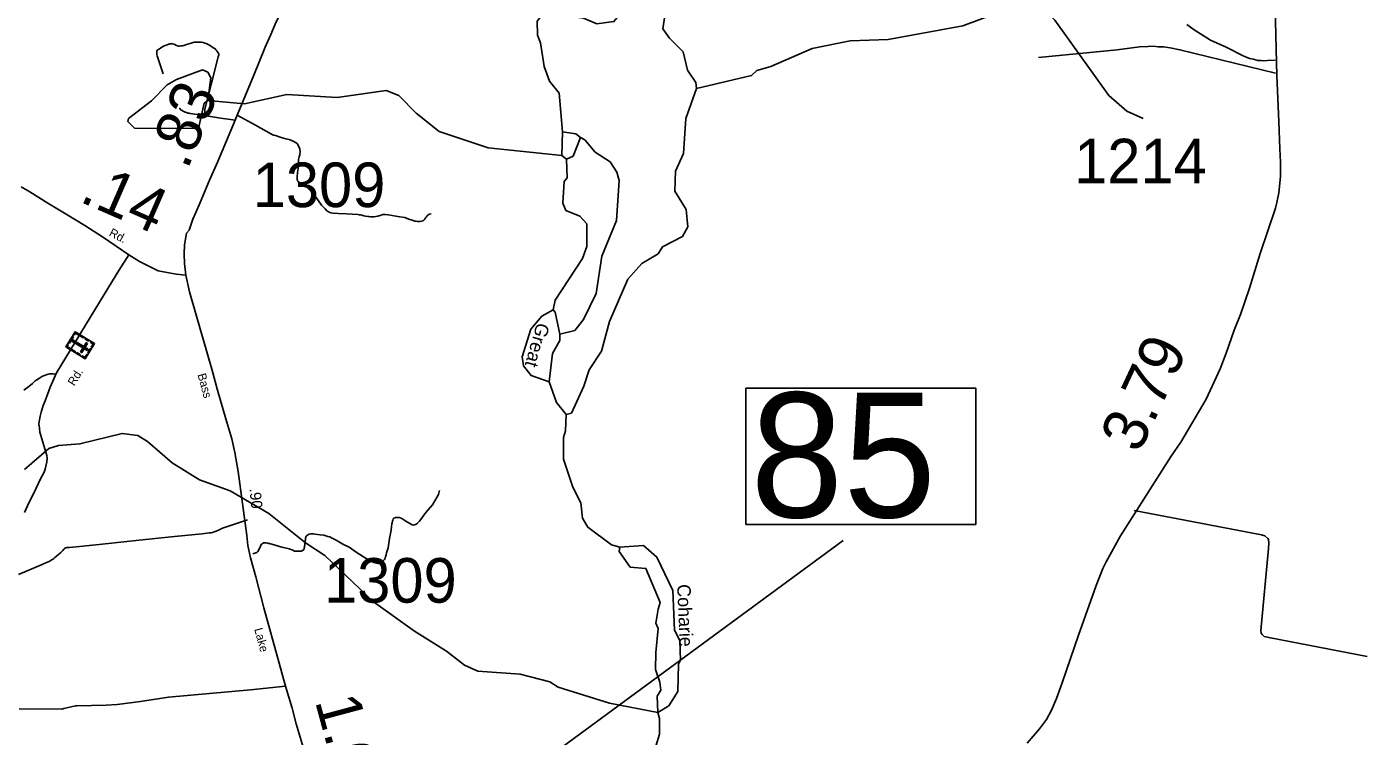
# Model space of a CAD drawing. Extents: x 2093524 to 2270757, y 289120 to 570408.
# Drawn here: x 2177691 to 2192721, y 429996 to 437955 of the extents above; entities that cross this region are included whole.
import ezdxf

# ---------------------------------------------------------------- set-up
doc = ezdxf.new("R2010")
doc.units = 0
for name, color, linetype in [('Exist Cultural Cemetery CELL', 7, 'Continuous'), ('Exist Hydrographic Creek Single Shore', 7, 'Continuous'), ('Exist Hydrographic Creek Single Shore Label', 7, 'Continuous'), ('Exist Hydrographic Lake Shore', 7, 'Continuous'), ('Exist Hydrographic Misc Water Feature', 7, 'Continuous'), ('Exist Road Non-System Type 51', 7, 'Continuous'), ('Exist Road Secondary Mileage Hundredths English Label', 7, 'Continuous'), ('Exist Road Secondary Structure Standard Bridge Number Label', 7, 'Continuous'), ('Exist Road Secondary Type 51 Attributed', 7, 'Continuous'), ('Exist Road Secondary Type 51 Label', 7, 'Continuous'), ('Exist Road Secondary Type 51 Number Label', 7, 'Continuous')]:
    doc.layers.add(name, color=color, linetype=linetype)

msp = doc.modelspace()

# ---------------------------------------------------------------- linework, layer by layer
at = {"layer": 'Exist Cultural Cemetery CELL'}
for points in [[(2178450, 434400), (2178346, 434230), (2178129, 434363), (2178233, 434533)], [(2178146, 434391), (2178156, 434385), (2178145, 434367), (2178179, 434346), (2178173, 434336), (2178129, 434363)], [(2178213, 434478), (2178168, 434406), (2178159, 434412), (2178203, 434484)], [(2178368, 434322), (2178378, 434338), (2178205, 434444), (2178195, 434428)], [(2178216, 434505), (2178225, 434499), (2178237, 434518), (2178271, 434497), (2178277, 434506), (2178233, 434533)], [(2178293, 434497), (2178329, 434474), (2178324, 434464), (2178287, 434487)], [(2178371, 434401), (2178355, 434411), (2178293, 434310), (2178309, 434300)], [(2178350, 434462), (2178387, 434439), (2178381, 434429), (2178344, 434452)], [(2178413, 434423), (2178407, 434413), (2178435, 434396), (2178413, 434362), (2178423, 434356), (2178450, 434400)], [(2178197, 434335), (2178233, 434313), (2178228, 434303), (2178191, 434326)], [(2178253, 434301), (2178290, 434278), (2178284, 434268), (2178247, 434291)], [(2178309, 434253), (2178315, 434263), (2178343, 434246), (2178364, 434280), (2178373, 434275), (2178346, 434230)], [(2178411, 434337), (2178384, 434293), (2178375, 434299), (2178402, 434343)]]:
    msp.add_lwpolyline(points, close=True, dxfattribs=at)
at = {"layer": 'Exist Hydrographic Creek Single Shore'}
for q in [(2183697, 436778), (2182865, 436598)]:
    msp.add_line((2183690, 436513), q, dxfattribs=at)
for points in [[(2183697, 436778), (2183662, 437212), (2183553, 437345), (2183493, 437511), (2183450, 437777), (2183416, 437860), (2183415, 438017), (2183457, 438076), (2183548, 438110), (2183932, 438053), (2184082, 437988), (2184274, 438013), (2184331, 438081), (2184356, 438231), (2184330, 438347), (2184263, 438440), (2184270, 438574), (2184312, 438655), (2184418, 439057), (2184732, 439392), (2184824, 439409)], [(2182865, 436598), (2182315, 436780), (2182055, 436985), (2181863, 437186), (2181721, 437241), (2181171, 437163), (2180605, 437194), (2180130, 437092), (2179722, 437130)], [(2183592, 434780), (2183616, 434887), (2183922, 435357), (2183971, 435490), (2183970, 435746), (2183894, 435830), (2183736, 435895), (2183702, 435978), (2183717, 436220), (2183750, 436262), (2183741, 436469)], [(2183547, 433970), (2183346, 434043), (2183262, 434153), (2183245, 434252), (2183343, 434561), (2183467, 434710), (2183592, 434780)], [(2183740, 433605), (2183631, 433739), (2183547, 433970)], [(2184340, 432117), (2184248, 432142), (2183981, 432341), (2183922, 432441), (2183904, 432615), (2183812, 432791), (2183710, 433104), (2183708, 433347), (2183733, 433422), (2183740, 433605)], [(2184744, 429885), (2184785, 430019), (2184784, 430196), (2184767, 430262)]]:
    msp.add_lwpolyline(points, dxfattribs=at)
at = {"layer": 'Exist Hydrographic Lake Shore'}
for points in [[(2184767, 430262), (2184892, 430338), (2184991, 430497), (2184997, 430805), (2185022, 430847), (2185012, 431071), (2184953, 431187), (2184934, 431630), (2184757, 432004), (2184606, 432135), (2184340, 432117)], [(2184767, 430262), (2184758, 430446), (2184799, 430511), (2184790, 430603), (2184739, 430745), (2184746, 430935), (2184770, 431204), (2184745, 431263), (2184769, 431420), (2184793, 431495), (2184633, 431879), (2184458, 431892), (2184332, 432068), (2184340, 432117)]]:
    msp.add_lwpolyline(points, dxfattribs=at)
at = {"layer": 'Exist Hydrographic Misc Water Feature'}
msp.add_line((2183741, 436469), (2183690, 436513), dxfattribs=at)
for points in [[(2185202, 437263), (2185194, 437329), (2185101, 437469), (2185050, 437676), (2184899, 437827), (2184824, 437933), (2184856, 438152), (2184862, 438510)], [(2190209, 436927), (2190025, 437009), (2189824, 437184), (2189218, 438029), (2189076, 438180), (2188967, 438211), (2188701, 438158), (2188186, 437965), (2187348, 437814)], [(2185876, 437466), (2186034, 437509), (2186499, 437710), (2186924, 437796), (2187348, 437814)], [(2179722, 437130), (2179754, 437382), (2179720, 437448), (2179662, 437472), (2179371, 437363), (2179263, 437303), (2179089, 437126), (2178832, 436925), (2178824, 436892), (2178899, 436818), (2179615, 436814), (2179681, 437098), (2179722, 437130)], [(2185202, 437263), (2185818, 437408), (2185876, 437466)], [(2183740, 433605), (2183798, 433621), (2183938, 433923), (2183996, 434106), (2184136, 434316), (2184226, 434649), (2184431, 435124), (2184589, 435301), (2184771, 435409), (2184821, 435486), (2185045, 435603), (2185103, 435710), (2185085, 435904), (2184959, 436110), (2184966, 436336), (2185056, 436535), (2185079, 436928), (2185202, 437263)], [(2183669, 434506), (2183835, 434548), (2183934, 434671), (2184074, 434963), (2184138, 435382), (2184303, 435782), (2184334, 436231), (2184308, 436323), (2184232, 436440), (2184065, 436548), (2183948, 436688), (2183898, 436712)], [(2183898, 436712), (2183847, 436756), (2183697, 436778)], [(2183741, 436469), (2183816, 436504), (2183898, 436712)], [(2183669, 434506), (2183617, 434753), (2183592, 434780)], [(2183547, 433970), (2183586, 434288), (2183669, 434437), (2183669, 434506)], [(2183557, 430605), (2183224, 430693), (2182749, 430726), (2182598, 430791), (2182397, 430949), (2182038, 431173), (2181578, 431503), (2181034, 432023), (2180816, 432165), (2180406, 432495), (2179972, 432749), (2179629, 432874), (2179320, 433064), (2179044, 433302), (2178935, 433370), (2178760, 433393), (2178286, 433275), (2178045, 433257), (2177936, 433223), (2177663, 432989)], [(2184767, 430262), (2184225, 430368), (2183649, 430547), (2183557, 430605)]]:
    msp.add_lwpolyline(points, dxfattribs=at)
at = {"layer": 'Exist Road Non-System Type 51'}
msp.add_line((2182306, 432707), (2182320, 432751), dxfattribs=at)
for points in [[(2190699, 437980), (2190783, 437923), (2190964, 437804), (2191141, 437725), (2191331, 437631), (2191402, 437601), (2191446, 437591), (2191496, 437578), (2191530, 437578), (2191560, 437572), (2191604, 437577), (2191691, 437581)], [(2179685, 436959), (2179687, 437029), (2179689, 437045), (2179763, 437323), (2179837, 437620), (2179841, 437630), (2179843, 437636), (2179843, 437644), (2179839, 437656), (2179835, 437664), (2179827, 437678), (2179821, 437686), (2179811, 437696), (2179803, 437708), (2179791, 437715), (2179781, 437721), (2179763, 437735), (2179733, 437751), (2179701, 437767), (2179687, 437773), (2179669, 437779), (2179650, 437782), (2179626, 437782), (2179617, 437783), (2179592, 437784), (2179566, 437782), (2179533, 437772), (2179481, 437758), (2179453, 437747), (2179435, 437742), (2179419, 437741), (2179401, 437737), (2179389, 437739), (2179383, 437741), (2179371, 437747), (2179349, 437755), (2179339, 437761), (2179325, 437763), (2179317, 437765), (2179307, 437767), (2179299, 437765), (2179289, 437762), (2179281, 437760), (2179265, 437754), (2179225, 437738), (2179193, 437720), (2179175, 437706), (2179157, 437696), (2179153, 437690), (2179147, 437682), (2179147, 437674), (2179147, 437664), (2179148, 437654), (2179149, 437644), (2179154, 437628), (2179219, 437426)], [(2189034, 437609), (2189918, 437695), (2190167, 437729), (2190265, 437733), (2190323, 437738), (2190379, 437732), (2190439, 437729), (2190511, 437719), (2190621, 437698), (2191694, 437435)], [(2179685, 436959), (2179523, 436984), (2179511, 436986), (2179495, 436988), (2179481, 436992), (2179465, 436998), (2179453, 437006), (2179443, 437010), (2179427, 437020), (2179417, 437024), (2179405, 437040), (2179409, 437035)], [(2180027, 436907), (2179841, 436934), (2179685, 436959)], [(2180051, 436963), (2180255, 436852), (2180436, 436749), (2180456, 436739), (2180480, 436734), (2180544, 436714), (2180596, 436700), (2180634, 436689), (2180684, 436667), (2180721, 436645), (2180743, 436603), (2180751, 436581), (2180755, 436549), (2180753, 436533), (2180751, 436519), (2180747, 436507), (2180745, 436495), (2180741, 436481), (2180737, 436465), (2180736, 436447), (2180736, 436417), (2180732, 436393), (2180732, 436365), (2180728, 436321), (2180723, 436267), (2180723, 436243), (2180725, 436233), (2180727, 436227), (2180729, 436223), (2180731, 436221), (2180749, 436209), (2180767, 436199), (2180787, 436190), (2180825, 436166), (2180855, 436134), (2180888, 436098), (2180922, 436060), (2180942, 436028), (2180960, 436003), (2180994, 435955), (2181015, 435937), (2181037, 435911), (2181051, 435895), (2181059, 435887), (2181069, 435881), (2181083, 435875), (2181101, 435869), (2181127, 435866), (2181181, 435862), (2181277, 435856), (2181401, 435849), (2181419, 435847), (2181431, 435847), (2181447, 435841), (2181471, 435835), (2181489, 435832), (2181513, 435828), (2181525, 435826), (2181549, 435822), (2181567, 435822), (2181583, 435824), (2181627, 435832), (2181663, 435840), (2181683, 435849), (2181712, 435851), (2181746, 435845), (2181829, 435832), (2181873, 435822), (2181929, 435814), (2181975, 435798), (2182013, 435785), (2182043, 435775), (2182057, 435773), (2182075, 435769), (2182093, 435769), (2182101, 435771), (2182131, 435779), (2182143, 435785), (2182153, 435798), (2182161, 435811), (2182168, 435821), (2182181, 435836), (2182189, 435841), (2182202, 435854), (2182226, 435858)], [(2178016, 434059), (2177986, 434063), (2177970, 434061), (2177956, 434060), (2177944, 434060), (2177932, 434058), (2177918, 434054), (2177902, 434048), (2177888, 434042), (2177868, 434034), (2177856, 434028), (2177832, 434012), (2177803, 433996), (2177785, 433982), (2177753, 433953), (2177713, 433919), (2177659, 433877)], [(2180227, 432042), (2180259, 432052), (2180269, 432058), (2180280, 432068), (2180288, 432080), (2180294, 432092), (2180302, 432109), (2180310, 432128), (2180320, 432145), (2180326, 432150), (2180332, 432158), (2180340, 432161), (2180350, 432165), (2180364, 432167), (2180374, 432165), (2180390, 432161), (2180400, 432159), (2180414, 432157), (2180474, 432139), (2180552, 432118), (2180632, 432098), (2180672, 432082), (2180694, 432072), (2180708, 432071), (2180732, 432071), (2180768, 432071), (2180784, 432079), (2180796, 432089), (2180800, 432095), (2180802, 432109), (2180804, 432115), (2180814, 432209), (2180817, 432219), (2180819, 432227), (2180821, 432233), (2180823, 432241), (2180829, 432247), (2180837, 432253), (2180851, 432259), (2180857, 432261), (2180873, 432265), (2180887, 432266), (2180905, 432266), (2180923, 432264), (2180949, 432260), (2180981, 432256), (2181021, 432252), (2181067, 432237), (2181087, 432233), (2181107, 432223), (2181159, 432195), (2181236, 432152), (2181304, 432116), (2181396, 432053), (2181498, 431991), (2181583, 431944), (2181611, 431938), (2181631, 431934), (2181643, 431934), (2181655, 431938), (2181669, 431944), (2181679, 431954), (2181688, 431964), (2181700, 431978), (2181708, 431992), (2181714, 432008), (2181720, 432030), (2181724, 432052), (2181742, 432108), (2181759, 432215), (2181775, 432309), (2181782, 432349), (2181784, 432379), (2181788, 432390), (2181790, 432408), (2181794, 432421), (2181800, 432433), (2181808, 432441), (2181818, 432447), (2181826, 432449), (2181842, 432451), (2181852, 432451), (2181866, 432449), (2181876, 432445), (2181896, 432437), (2181942, 432407), (2181984, 432384), (2182006, 432372), (2182014, 432366), (2182028, 432364), (2182040, 432368), (2182048, 432370), (2182058, 432374), (2182068, 432384), (2182078, 432392), (2182096, 432410), (2182165, 432505), (2182239, 432591), (2182294, 432683), (2182306, 432707)], [(2190107, 432528), (2191536, 432256), (2191572, 432242), (2191609, 432215), (2191615, 432201), (2191617, 432161), (2191613, 432103), (2191530, 431183), (2191532, 431153), (2191542, 431135), (2191568, 431115), (2191584, 431111), (2191636, 431099), (2192721, 430891)], [(2180167, 432422), (2179987, 432364), (2179885, 432330), (2179863, 432320), (2179839, 432306), (2179815, 432296), (2179793, 432288), (2179773, 432281), (2179755, 432277), (2179735, 432277), (2179709, 432273), (2179658, 432267), (2179348, 432235), (2178950, 432195), (2178501, 432148), (2178171, 432112), (2178161, 432112), (2178149, 432112), (2178139, 432112), (2178129, 432110), (2178125, 432108), (2178115, 432102), (2178105, 432094), (2178093, 432080), (2178073, 432058), (2178050, 432040), (2178025, 432017), (2178004, 432000), (2177992, 431989), (2177980, 431979), (2177966, 431973), (2177948, 431961), (2177932, 431953), (2177912, 431945), (2177862, 431923), (2177597, 431809)]]:
    msp.add_lwpolyline(points, dxfattribs=at)
at = {"layer": 'Exist Road Secondary Structure Standard Bridge Number Label'}
msp.add_lwpolyline([(2185755, 433901), (2188332, 433901), (2188332, 432372), (2185755, 432372)], close=True, dxfattribs=at)
msp.add_lwpolyline([(2183326, 426341), (2183005, 429368), (2186847, 432191)], dxfattribs=at)
at = {"layer": 'Exist Road Secondary Type 51 Attributed'}
for points in [[(2179475, 435168), (2179460, 435298), (2179455, 435407), (2179460, 435507), (2179482, 435641), (2179513, 435674), (2179532, 435739), (2179552, 435795), (2179585, 435871), (2179633, 435983), (2179741, 436236), (2179832, 436444), (2180027, 436907), (2180051, 436963), (2180230, 437394), (2180365, 437725), (2180426, 437869), (2180487, 438011), (2180566, 438159), (2180655, 438320), (2180691, 438384), (2180889, 438741), (2181138, 439189)], [(2188910, 429917), (2189047, 430078), (2189124, 430184), (2189181, 430288), (2189238, 430419), (2189301, 430593), (2189393, 430868), (2189484, 431130), (2189682, 431685), (2189758, 431876), (2189795, 431952), (2189955, 432243), (2190525, 433137), (2190630, 433293), (2190915, 433779), (2191072, 434116), (2191141, 434292), (2191231, 434553), (2191300, 434729), (2191400, 435024), (2191521, 435411), (2191694, 435921), (2191707, 435985), (2191732, 436092), (2191749, 436274), (2191748, 436438), (2191743, 436586), (2191729, 436893), (2191707, 437409), (2191704, 437555), (2191698, 437861), (2191690, 438181)], [(2178836, 435398), (2178541, 435599), (2178341, 435726), (2178132, 435853), (2177927, 435976), (2177723, 436102), (2177629, 436158)], [(2177663, 432505), (2177712, 432614), (2177774, 432730), (2177845, 432882), (2177884, 432960), (2177896, 432992), (2177916, 433073), (2177919, 433117), (2177917, 433146), (2177838, 433406), (2177832, 433452), (2177827, 433500), (2177833, 433544), (2177841, 433586), (2177853, 433632), (2177874, 433706), (2177898, 433758), (2177951, 433912), (2178022, 434073), (2178612, 435036), (2178723, 435220), (2178836, 435398)], [(2179475, 435168), (2179366, 435178), (2179165, 435218), (2178954, 435321), (2178836, 435398)], [(2180593, 430557), (2180521, 430817), (2180350, 431436), (2180260, 431785), (2180200, 431998), (2180171, 432134), (2180157, 432247), (2180062, 432966), (2180024, 433177), (2179989, 433331), (2179924, 433557), (2179828, 433879), (2179766, 434113), (2179669, 434450), (2179593, 434708), (2179515, 434983), (2179475, 435168)], [(2180593, 430557), (2180199, 430517), (2179280, 430435), (2178966, 430384), (2178705, 430352), (2178581, 430343), (2178253, 430335), (2178235, 430335), (2178107, 430305), (2178083, 430298), (2177605, 430302)], [(2181117, 428688), (2181094, 428800), (2181053, 428960), (2181010, 429120), (2180872, 429566), (2180777, 429910), (2180712, 430133), (2180668, 430312), (2180593, 430557)]]:
    msp.add_lwpolyline(points, dxfattribs=at)

# ---------------------------------------------------------------- texts
at = {"layer": 'Exist Hydrographic Creek Single Shore Label'}
for s, rotation, p in [('Great', 254.049, (2183412, 434644)), ('Coharie', 272.4637, (2184983, 431698))]:
    msp.add_text(s, height=150, rotation=rotation, dxfattribs=at).set_placement(p)
at = {"layer": 'Exist Road Secondary Mileage Hundredths English Label'}
for s, height, rotation, p in [('.83', 500, 67.9057, (2179492, 436342)), ('.14', 500, 336.3524, (2178268, 435999)), ('3.79', 500, 64.9353, (2190163, 433157)), ('.90', 125, 275.8691, (2180187, 432774)), ('1.00', 500, 285.086, (2180920, 430391))]:
    msp.add_text(s, height=height, rotation=rotation, dxfattribs=at).set_placement(p)
at = {"layer": 'Exist Road Secondary Structure Standard Bridge Number Label'}
msp.add_text('85', height=1400, dxfattribs=at).set_placement((2185805, 432451))
at = {"layer": 'Exist Road Secondary Type 51 Label'}
for s, rotation, p in [('Rd.', 332.1587, (2178605, 435616)), ('Rd.', 58.5297, (2178223, 433919)), ('Bass', 285.12, (2179604, 434053)), ('Lake', 285.1404, (2180240, 431197))]:
    msp.add_text(s, height=95, rotation=rotation, dxfattribs=at).set_placement(p)
at = {"layer": 'Exist Road Secondary Type 51 Number Label'}
for s, p in [('1214', (2189435, 436199)), ('1309', (2180224, 435932)), ('1309', (2181024, 431494))]:
    msp.add_text(s, height=500, dxfattribs=at).set_placement(p)

doc.saveas('drawing.dxf')
